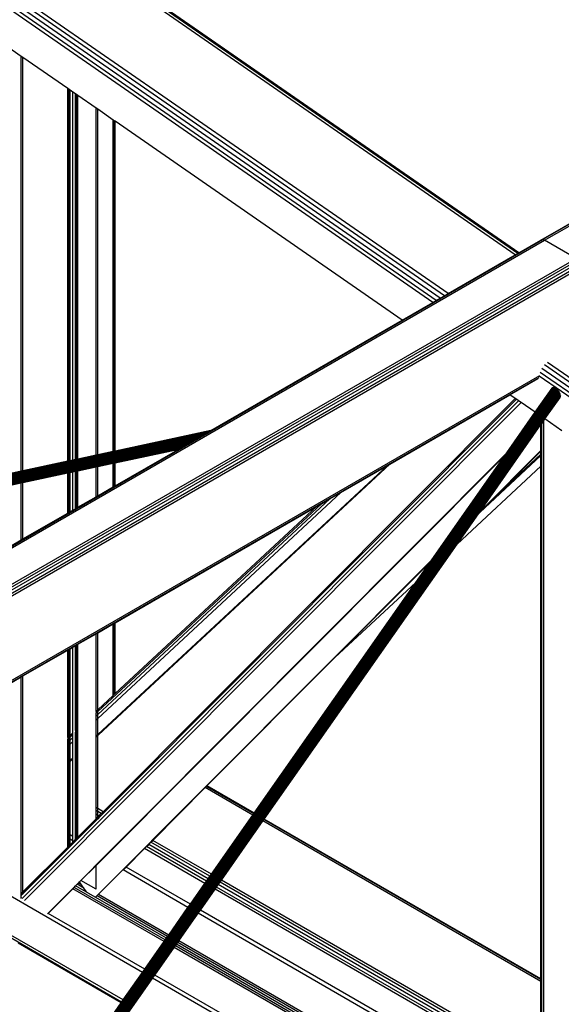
# Model space of a CAD drawing. Header units: millimetres. Extents: x 10 to 1250, y -62 to 528.
# Tile 727 of 909: x 620.786 to 621.339, y 520.034 to 521.041. Entities that reach past the tile are written whole.
import ezdxf

# ---------------------------------------------------------------- set-up
doc = ezdxf.new("R2010")
doc.units = ezdxf.units.MM
doc.header["$LTSCALE"] = 0.05

msp = doc.modelspace()

# ---------------------------------------------------------------- linework, layer by layer
at = {"color": 8}
for p, q in [((621.3202, 520.8158), (624.0731, 522.4052)), ((621.3222, 520.8151), (624.0731, 522.4033)), ((621.2947, 520.8017), (620.2921, 521.4963)), ((621.2922, 520.8002), (620.289, 521.4952)), ((621.2156, 520.756), (620.2146, 521.4495)), ((621.2198, 520.7585), (620.2172, 521.4531)), ((621.2235, 520.7606), (620.2203, 521.4556)), ((621.208, 520.7516), (620.2121, 521.4416)), ((621.2114, 520.7536), (620.2128, 521.4455)), ((621.2957, 520.8023), (620.8833, 521.088)), ((620.7875, 521.0031), (620.7689, 521.016)), ((620.7875, 520.5792), (620.7875, 521.0031)), ((620.7892, 521.0019), (620.7875, 521.0031)), ((620.7892, 520.5795), (620.7892, 521.0019)), ((620.8351, 520.9702), (620.7892, 521.0019)), ((620.8351, 520.5893), (620.8351, 520.9702)), ((620.8365, 520.9692), (620.8351, 520.9702)), ((620.8365, 520.5896), (620.8365, 520.9692)), ((620.8374, 520.9685), (620.8365, 520.9692)), ((620.8374, 520.5898), (620.8374, 520.9685)), ((620.8401, 520.9666), (620.8374, 520.9685)), ((620.8401, 520.5904), (620.8401, 520.9666)), ((620.8429, 520.9647), (620.8401, 520.9666)), ((620.8429, 520.591), (620.8429, 520.9647)), ((620.8438, 520.9641), (620.8429, 520.9647)), ((620.8438, 520.5912), (620.8438, 520.9641)), ((620.8452, 520.9631), (620.8438, 520.9641)), ((620.8452, 520.5915), (620.8452, 520.9631)), ((620.8639, 520.9502), (620.8452, 520.9631)), ((620.8639, 520.5955), (620.8639, 520.9502)), ((620.8656, 520.949), (620.8639, 520.9502)), ((620.8656, 520.5959), (620.8656, 520.949)), ((620.8814, 520.938), (620.8656, 520.949)), ((620.8814, 520.5993), (620.8814, 520.938)), ((620.8828, 520.9371), (620.8814, 520.938)), ((620.8828, 520.5996), (620.8828, 520.9371)), ((620.8833, 520.9367), (620.8828, 520.9371)), ((620.8833, 520.5997), (620.8833, 520.9367)), ((621.1766, 520.7335), (620.8833, 520.9367)), ((621.3185, 520.8154), (621.4872, 520.9128)), ((618.5603, 519.2224), (621.3202, 520.8158)), ((618.5623, 519.2217), (621.3222, 520.8151)), ((621.2957, 520.8023), (621.3185, 520.8154)), ((621.3202, 520.8158), (621.3185, 520.8154)), ((621.3222, 520.8151), (621.3202, 520.8158)), ((621.3543, 520.7965), (621.3222, 520.8151)), ((621.2922, 520.8002), (621.2947, 520.8017)), ((621.2947, 520.8017), (621.2957, 520.8023)), ((618.5944, 519.2031), (621.3543, 520.7965)), ((618.5964, 519.2016), (621.3562, 520.7949)), ((618.5981, 519.1993), (621.3579, 520.7927)), ((621.2235, 520.7606), (621.2922, 520.8002)), ((618.5992, 519.1967), (621.359, 520.7901)), ((618.5996, 519.1942), (621.3594, 520.7876)), ((621.1766, 520.7335), (621.208, 520.7516)), ((621.208, 520.7516), (621.2114, 520.7536)), ((621.2114, 520.7536), (621.2156, 520.756)), ((621.2156, 520.756), (621.2198, 520.7585)), ((621.2198, 520.7585), (621.2235, 520.7606)), ((620.9811, 520.6206), (621.1766, 520.7335)), ((622.321, 519.9902), (621.3194, 520.6841)), ((622.3252, 519.9926), (621.322, 520.6877)), ((622.3289, 519.9947), (621.3251, 520.6902)), ((618.6441, 519.1339), (621.3172, 520.6771)), ((618.6456, 519.1329), (621.3166, 520.675)), ((621.2868, 520.6572), (621.3155, 520.6737)), ((622.3134, 519.9858), (621.3168, 520.6762)), ((622.3168, 519.9878), (621.3176, 520.6801)), ((620.5288, 519.5214), (621.3303, 520.6644)), ((620.5291, 519.5215), (621.3307, 520.6646)), ((620.5294, 519.5215), (621.3311, 520.6648)), ((620.5299, 519.5216), (621.3316, 520.6649)), ((620.5304, 519.5216), (621.3321, 520.6649)), ((620.5309, 519.5215), (621.3326, 520.6648)), ((620.5315, 519.5213), (621.3331, 520.6646)), ((620.532, 519.5211), (621.3337, 520.6644)), ((620.5326, 519.5207), (621.3343, 520.664)), ((620.5338, 519.5212), (621.3349, 520.6636)), ((620.5352, 519.5219), (621.3354, 520.6631)), ((620.5366, 519.5226), (621.3359, 520.6626)), ((620.5379, 519.5231), (621.3364, 520.662)), ((620.5391, 519.5236), (621.3369, 520.6614)), ((621.3126, 520.6393), (621.33, 520.664)), ((620.5402, 519.5238), (621.3373, 520.6607)), ((620.5412, 519.5241), (621.3377, 520.66)), ((620.5421, 519.5242), (621.338, 520.6593)), ((620.543, 519.5244), (621.3382, 520.6586)), ((620.5438, 519.5246), (621.3384, 520.6579)), ((620.5444, 519.5247), (621.3385, 520.6572)), ((620.545, 519.5249), (621.3386, 520.6566)), ((620.5454, 519.525), (621.3385, 520.656)), ((620.5458, 519.525), (621.3384, 520.6555)), ((620.7882, 520.1424), (621.2954, 520.6512)), ((620.8758, 520.2359), (621.2921, 520.6535)), ((620.8759, 520.2359), (621.2922, 520.6535)), ((620.877, 520.2352), (621.2933, 520.6527)), ((621.1641, 520.5863), (621.2868, 520.6572)), ((621.2921, 520.6535), (621.2868, 520.6572)), ((621.2922, 520.6535), (621.2921, 520.6535)), ((621.2933, 520.6527), (621.2922, 520.6535)), ((621.2954, 520.6512), (621.2933, 520.6527)), ((621.2983, 520.6492), (621.2954, 520.6512)), ((621.3225, 520.6325), (621.338, 520.6546)), ((621.338, 520.6546), (621.3382, 520.655)), ((620.7909, 520.1403), (621.2983, 520.6492)), ((621.3126, 520.6393), (621.2983, 520.6492)), ((621.2837, 520.598), (621.3126, 520.6393)), ((621.3192, 520.6277), (621.3213, 520.6307)), ((621.3213, 520.6307), (621.3225, 520.6325)), ((621.3213, 519.8341), (621.3213, 520.6307)), ((621.3399, 520.6204), (621.3225, 520.6325)), ((620.9811, 520.6206), (620.8833, 520.5997)), ((620.9808, 520.6204), (620.9811, 520.6206)), ((621.2562, 520.538), (621.3184, 520.6267)), ((621.3184, 520.6267), (621.3192, 520.6277)), ((621.3184, 520.6004), (621.3184, 520.6267)), ((621.3192, 520.6011), (621.3192, 520.6277)), ((620.977, 520.6183), (619.4274, 520.2862)), ((620.9756, 520.6174), (619.428, 520.2858)), ((620.9739, 520.6165), (619.4285, 520.2853)), ((620.9721, 520.6154), (619.4291, 520.2848)), ((620.9783, 520.619), (619.4292, 520.2871)), ((620.9702, 520.6143), (619.4296, 520.2842)), ((620.9681, 520.6131), (619.43, 520.2835)), ((620.966, 520.6119), (619.4304, 520.2829)), ((620.9794, 520.6196), (619.4306, 520.2877)), ((620.9639, 520.6107), (619.4308, 520.2822)), ((620.9808, 520.6204), (620.8833, 520.5996)), ((620.9804, 520.6202), (620.8833, 520.5994)), ((620.9802, 520.6201), (620.8833, 520.5993)), ((620.9618, 520.6095), (620.9639, 520.6107)), ((620.9639, 520.6107), (620.966, 520.6119)), ((620.966, 520.6119), (620.9681, 520.6131)), ((620.9681, 520.6131), (620.9702, 520.6143)), ((620.9702, 520.6143), (620.9721, 520.6154)), ((620.9721, 520.6154), (620.9739, 520.6165)), ((620.9739, 520.6165), (620.9756, 520.6174)), ((620.9756, 520.6174), (620.977, 520.6183)), ((620.977, 520.6183), (620.9783, 520.619)), ((620.9783, 520.619), (620.9794, 520.6196)), ((620.9794, 520.6196), (620.9802, 520.6201)), ((620.9802, 520.6201), (620.9804, 520.6202)), ((620.9804, 520.6202), (620.9808, 520.6204)), ((620.9618, 520.6095), (619.4311, 520.2815)), ((620.9597, 520.6083), (619.4314, 520.2808)), ((620.9498, 520.6026), (619.4314, 520.2772)), ((620.9577, 520.6071), (619.4315, 520.2801)), ((620.951, 520.6033), (619.4315, 520.2776)), ((620.9558, 520.606), (619.4317, 520.2794)), ((619.4317, 520.2788), (620.954, 520.605)), ((620.9524, 520.6041), (619.4317, 520.2782)), ((620.9488, 520.602), (620.8833, 520.5879)), ((620.9482, 520.6017), (620.8833, 520.5877)), ((620.948, 520.6016), (620.8833, 520.5877)), ((620.9476, 520.6013), (620.8833, 520.5875)), ((620.9473, 520.6011), (620.8833, 520.5874)), ((620.8833, 520.5642), (620.9473, 520.6011)), ((620.9473, 520.6011), (620.9476, 520.6013)), ((620.9476, 520.6013), (620.948, 520.6016)), ((620.948, 520.6016), (620.9482, 520.6017)), ((620.9482, 520.6017), (620.9488, 520.602)), ((620.9488, 520.602), (620.9498, 520.6026)), ((620.9498, 520.6026), (620.951, 520.6033)), ((620.951, 520.6033), (620.9524, 520.6041)), ((620.9524, 520.6041), (620.954, 520.605)), ((620.954, 520.605), (620.9558, 520.606)), ((620.9558, 520.606), (620.9577, 520.6071)), ((620.9577, 520.6071), (620.9597, 520.6083)), ((620.9597, 520.6083), (620.9618, 520.6095)), ((621.2562, 520.538), (621.3184, 520.6004)), ((621.3184, 520.6004), (621.3192, 520.6011)), ((621.3184, 520.5996), (621.3192, 520.6004)), ((621.3184, 520.5996), (621.3184, 520.6004)), ((621.3192, 520.6004), (621.3192, 520.6011)), ((621.3192, 520.6003), (621.3192, 520.6004)), ((620.8141, 520.1269), (621.2837, 520.598)), ((620.8401, 520.5904), (620.8374, 520.5898)), ((620.8401, 520.5903), (620.8374, 520.5898)), ((620.8429, 520.591), (620.8401, 520.5904)), ((620.8429, 520.5909), (620.8401, 520.5903)), ((620.8429, 520.5908), (620.8401, 520.5902)), ((620.8429, 520.5907), (620.8401, 520.5901)), ((620.8401, 520.5903), (620.8401, 520.5904)), ((620.8401, 520.5903), (620.8401, 520.5902)), ((620.8438, 520.5912), (620.8429, 520.591)), ((620.8438, 520.5911), (620.8429, 520.5909)), ((620.8429, 520.5909), (620.8429, 520.591)), ((620.8438, 520.5909), (620.8429, 520.5907)), ((620.8438, 520.5909), (620.8429, 520.5908)), ((620.8429, 520.5908), (620.8429, 520.5909)), ((620.8429, 520.5907), (620.8429, 520.5908)), ((620.8452, 520.5915), (620.8438, 520.5912)), ((620.8452, 520.5914), (620.8438, 520.5911)), ((620.8452, 520.5913), (620.8438, 520.5909)), ((620.8438, 520.5911), (620.8438, 520.5912)), ((620.8452, 520.5912), (620.8438, 520.5909)), ((620.8438, 520.5911), (620.8438, 520.5909)), ((620.8438, 520.5909), (620.8438, 520.5909)), ((620.8639, 520.5955), (620.8452, 520.5915)), ((620.8639, 520.5954), (620.8452, 520.5914)), ((620.8639, 520.5953), (620.8452, 520.5913)), ((620.8639, 520.5952), (620.8452, 520.5912)), ((620.8452, 520.5914), (620.8452, 520.5915)), ((620.8452, 520.5914), (620.8452, 520.5913)), ((620.8452, 520.5912), (620.8452, 520.5913)), ((620.8656, 520.5959), (620.8639, 520.5955)), ((620.8656, 520.5958), (620.8639, 520.5954)), ((620.8639, 520.1762), (621.282, 520.5956)), ((620.8656, 520.5956), (620.8639, 520.5952)), ((620.8656, 520.5956), (620.8639, 520.5953)), ((620.8639, 520.5954), (620.8639, 520.5955)), ((620.8639, 520.5954), (620.8639, 520.5953)), ((620.8639, 520.5952), (620.8639, 520.5953)), ((620.8814, 520.5993), (620.8656, 520.5959)), ((620.8814, 520.5992), (620.8656, 520.5958)), ((620.8814, 520.599), (620.8656, 520.5956)), ((620.8814, 520.5989), (620.8656, 520.5956)), ((620.8656, 520.5958), (620.8656, 520.5959)), ((620.8656, 520.5958), (620.8656, 520.5956)), ((620.8656, 520.5956), (620.8656, 520.5956)), ((620.8828, 520.5996), (620.8814, 520.5993)), ((620.8828, 520.5995), (620.8814, 520.5992)), ((620.8814, 520.5992), (620.8814, 520.5993)), ((620.8828, 520.5993), (620.8814, 520.599)), ((620.8828, 520.5992), (620.8814, 520.5989)), ((620.8814, 520.5992), (620.8814, 520.599)), ((620.8814, 520.5989), (620.8814, 520.599)), ((620.8833, 520.5997), (620.8828, 520.5996)), ((620.8828, 520.5995), (620.8828, 520.5996)), ((620.8833, 520.5996), (620.8828, 520.5995)), ((620.8828, 520.5993), (620.8828, 520.5995)), ((620.8833, 520.5994), (620.8828, 520.5993)), ((620.8828, 520.5992), (620.8828, 520.5993)), ((620.8833, 520.5993), (620.8828, 520.5992)), ((620.8833, 520.5996), (620.8833, 520.5997)), ((620.8833, 520.5996), (620.8833, 520.5994)), ((620.8833, 520.5993), (620.8833, 520.5994)), ((621.2068, 520.4884), (621.282, 520.5956)), ((621.2559, 520.5369), (621.3184, 520.595)), ((621.2773, 520.5584), (621.3178, 520.599)), ((621.2773, 520.5584), (621.3184, 520.5966)), ((621.282, 520.5956), (621.2837, 520.598)), ((621.3178, 520.599), (621.3184, 520.5996)), ((621.3184, 520.5996), (621.3192, 520.6003)), ((621.3184, 520.5996), (621.3184, 520.5996)), ((621.3184, 520.5966), (621.3184, 520.5996)), ((621.3184, 520.5966), (621.3192, 520.5973)), ((621.3184, 520.595), (621.3184, 520.5966)), ((621.3184, 520.595), (621.3192, 520.5957)), ((621.3184, 520.5841), (621.3184, 520.595)), ((621.3192, 520.5973), (621.3192, 520.6003)), ((621.3192, 520.5957), (621.3192, 520.5973)), ((621.3192, 520.5848), (621.3192, 520.5957)), ((620.8351, 520.5893), (620.7892, 520.5795)), ((620.8351, 520.5893), (620.7892, 520.5794)), ((620.8351, 520.5891), (620.7892, 520.5793)), ((620.8351, 520.589), (620.7892, 520.5792)), ((620.8365, 520.5896), (620.8351, 520.5893)), ((620.8365, 520.5896), (620.8351, 520.5893)), ((620.8365, 520.5894), (620.8351, 520.5891)), ((620.8351, 520.5893), (620.8351, 520.5893)), ((620.8365, 520.5893), (620.8351, 520.589)), ((620.8351, 520.5893), (620.8351, 520.5891)), ((620.8351, 520.589), (620.8351, 520.5891)), ((620.8374, 520.5898), (620.8365, 520.5896)), ((620.8374, 520.5898), (620.8365, 520.5896)), ((620.8365, 520.5896), (620.8365, 520.5896)), ((620.8374, 520.5896), (620.8365, 520.5894)), ((620.8365, 520.5894), (620.8365, 520.5896)), ((620.8374, 520.5895), (620.8365, 520.5893)), ((620.8365, 520.5893), (620.8365, 520.5894)), ((620.8401, 520.5902), (620.8374, 520.5896)), ((620.8401, 520.5901), (620.8374, 520.5895)), ((620.8374, 520.5898), (620.8374, 520.5898)), ((620.8374, 520.5898), (620.8374, 520.5896)), ((620.8374, 520.5895), (620.8374, 520.5896)), ((620.8401, 520.5901), (620.8401, 520.5902)), ((620.8639, 520.5838), (620.8452, 520.5798)), ((620.8639, 520.5836), (620.8452, 520.5796)), ((620.8639, 520.5835), (620.8452, 520.5795)), ((620.8639, 520.5833), (620.8452, 520.5793)), ((620.8639, 520.5833), (620.8452, 520.5793)), ((620.8656, 520.5842), (620.8639, 520.5838)), ((620.8656, 520.5839), (620.8639, 520.5836)), ((620.8656, 520.5839), (620.8639, 520.5835)), ((620.8639, 520.5836), (620.8639, 520.5838)), ((620.8656, 520.5837), (620.8639, 520.5833)), ((620.8639, 520.5835), (620.8639, 520.5836)), ((620.8656, 520.5836), (620.8639, 520.5833)), ((620.8639, 520.553), (620.8639, 520.5833)), ((620.8639, 520.5833), (620.8639, 520.5833)), ((620.8814, 520.5875), (620.8656, 520.5842)), ((620.8814, 520.5873), (620.8656, 520.5839)), ((620.8814, 520.5873), (620.8656, 520.5839)), ((620.8814, 520.5871), (620.8656, 520.5837)), ((620.8814, 520.587), (620.8656, 520.5836)), ((620.8656, 520.3099), (621.1613, 520.5847)), ((620.8656, 520.5839), (620.8656, 520.5842)), ((620.8656, 520.5839), (620.8656, 520.5839)), ((620.8656, 520.5836), (620.8656, 520.5837)), ((620.8656, 520.554), (620.8656, 520.5836)), ((620.8663, 520.3096), (621.1641, 520.5863)), ((620.8828, 520.5878), (620.8814, 520.5875)), ((620.8828, 520.5876), (620.8814, 520.5873)), ((620.8828, 520.5876), (620.8814, 520.5873)), ((620.8814, 520.5873), (620.8814, 520.5875)), ((620.8828, 520.5874), (620.8814, 520.5871)), ((620.8814, 520.5873), (620.8814, 520.5873)), ((620.8828, 520.5873), (620.8814, 520.587)), ((620.8814, 520.587), (620.8814, 520.5871)), ((620.8814, 520.5631), (620.8814, 520.587)), ((620.8833, 520.5879), (620.8828, 520.5878)), ((620.8828, 520.5876), (620.8828, 520.5878)), ((620.8833, 520.5877), (620.8828, 520.5876)), ((620.8833, 520.5877), (620.8828, 520.5876)), ((620.8828, 520.5876), (620.8828, 520.5876)), ((620.8833, 520.5875), (620.8828, 520.5874)), ((620.8828, 520.5873), (620.8828, 520.5874)), ((620.8833, 520.5874), (620.8828, 520.5873)), ((620.8828, 520.5639), (620.8828, 520.5873)), ((620.8833, 520.5877), (620.8833, 520.5879)), ((620.8833, 520.5877), (620.8833, 520.5877)), ((620.8833, 520.5874), (620.8833, 520.5875)), ((620.8833, 520.5642), (620.8833, 520.5874)), ((621.1141, 520.5574), (621.1613, 520.5847)), ((621.1613, 520.5847), (621.1641, 520.5863)), ((621.2327, 520.5045), (621.3184, 520.5841)), ((621.3184, 520.5841), (621.3192, 520.5848)), ((621.3184, 520.0604), (621.3184, 520.5841)), ((621.3192, 520.06), (621.3192, 520.5848)), ((620.7875, 520.5792), (620.7689, 520.5752)), ((620.7875, 520.579), (620.7689, 520.5751)), ((620.7875, 520.5789), (620.7689, 520.5749)), ((620.7875, 520.5788), (620.7689, 520.5748)), ((620.7892, 520.5795), (620.7875, 520.5792)), ((620.7892, 520.5794), (620.7875, 520.579)), ((620.7892, 520.5793), (620.7875, 520.5789)), ((620.7892, 520.5792), (620.7875, 520.5788)), ((620.7875, 520.579), (620.7875, 520.5792)), ((620.7875, 520.5789), (620.7875, 520.579)), ((620.7875, 520.5788), (620.7875, 520.5789)), ((620.7892, 520.5794), (620.7892, 520.5795)), ((620.7892, 520.5793), (620.7892, 520.5794)), ((620.7892, 520.5792), (620.7892, 520.5793)), ((620.8351, 520.5776), (620.7892, 520.5678)), ((620.8351, 520.5774), (620.7892, 520.5676)), ((620.8351, 520.5773), (620.7892, 520.5675)), ((620.8351, 520.5772), (620.7892, 520.5673)), ((620.8351, 520.5771), (620.7892, 520.5673)), ((620.8365, 520.5779), (620.8351, 520.5776)), ((620.8365, 520.5777), (620.8351, 520.5774)), ((620.8351, 520.5774), (620.8351, 520.5776)), ((620.8365, 520.5776), (620.8351, 520.5773)), ((620.8365, 520.5775), (620.8351, 520.5772)), ((620.8351, 520.5773), (620.8351, 520.5774)), ((620.8365, 520.5774), (620.8351, 520.5771)), ((620.8351, 520.5771), (620.8351, 520.5772)), ((620.8351, 520.5363), (620.8351, 520.5771)), ((620.8374, 520.5781), (620.8365, 520.5779)), ((620.8365, 520.5777), (620.8365, 520.5779)), ((620.8374, 520.5779), (620.8365, 520.5777)), ((620.8374, 520.5778), (620.8365, 520.5776)), ((620.8365, 520.5776), (620.8365, 520.5777)), ((620.8374, 520.5777), (620.8365, 520.5775)), ((620.8374, 520.5776), (620.8365, 520.5774)), ((620.8365, 520.5774), (620.8365, 520.5775)), ((620.8365, 520.5371), (620.8365, 520.5774)), ((620.8401, 520.5787), (620.8374, 520.5781)), ((620.8401, 520.5785), (620.8374, 520.5779)), ((620.8401, 520.5784), (620.8374, 520.5778)), ((620.8401, 520.5782), (620.8374, 520.5777)), ((620.8401, 520.5782), (620.8374, 520.5776)), ((620.8374, 520.5779), (620.8374, 520.5781)), ((620.8374, 520.5778), (620.8374, 520.5779)), ((620.8374, 520.5776), (620.8374, 520.5777)), ((620.8374, 520.5377), (620.8374, 520.5776)), ((620.8429, 520.5793), (620.8401, 520.5787)), ((620.8429, 520.5791), (620.8401, 520.5785)), ((620.8429, 520.579), (620.8401, 520.5784)), ((620.8429, 520.5788), (620.8401, 520.5782)), ((620.8429, 520.5788), (620.8401, 520.5782)), ((620.8401, 520.5785), (620.8401, 520.5787)), ((620.8401, 520.5784), (620.8401, 520.5785)), ((620.8401, 520.5392), (620.8401, 520.5782)), ((620.8401, 520.5782), (620.8401, 520.5782)), ((620.8438, 520.5795), (620.8429, 520.5793)), ((620.8429, 520.5791), (620.8429, 520.5793)), ((620.8438, 520.5793), (620.8429, 520.5791)), ((620.8438, 520.5792), (620.8429, 520.579)), ((620.8429, 520.579), (620.8429, 520.5791)), ((620.8438, 520.579), (620.8429, 520.5788)), ((620.8438, 520.579), (620.8429, 520.5788)), ((620.8429, 520.5408), (620.8429, 520.5788)), ((620.8429, 520.5788), (620.8429, 520.5788)), ((620.8452, 520.5798), (620.8438, 520.5795)), ((620.8452, 520.5796), (620.8438, 520.5793)), ((620.8438, 520.5793), (620.8438, 520.5795)), ((620.8452, 520.5795), (620.8438, 520.5792)), ((620.8438, 520.5792), (620.8438, 520.5793)), ((620.8452, 520.5793), (620.8438, 520.579)), ((620.8452, 520.5793), (620.8438, 520.579)), ((620.8438, 520.5414), (620.8438, 520.579)), ((620.8438, 520.579), (620.8438, 520.579)), ((620.8452, 520.5796), (620.8452, 520.5798)), ((620.8452, 520.5795), (620.8452, 520.5796)), ((620.8452, 520.5422), (620.8452, 520.5793)), ((620.8452, 520.5793), (620.8452, 520.5793)), ((620.7875, 520.5674), (620.7689, 520.5634)), ((620.7875, 520.5672), (620.7689, 520.5632)), ((620.7875, 520.5672), (620.7689, 520.5632)), ((620.7875, 520.567), (620.7689, 520.563)), ((620.7875, 520.5669), (620.7689, 520.5629)), ((620.7892, 520.5678), (620.7875, 520.5674)), ((620.7892, 520.5676), (620.7875, 520.5672)), ((620.7892, 520.5675), (620.7875, 520.5672)), ((620.7875, 520.5672), (620.7875, 520.5674)), ((620.7892, 520.5673), (620.7875, 520.567)), ((620.7892, 520.5673), (620.7875, 520.5669)), ((620.7875, 520.5672), (620.7875, 520.5672)), ((620.7875, 520.5669), (620.7875, 520.567)), ((620.7875, 520.5089), (620.7875, 520.5669)), ((620.7892, 520.5676), (620.7892, 520.5678)), ((620.7892, 520.5675), (620.7892, 520.5676)), ((620.7892, 520.5099), (620.7892, 520.5673)), ((620.7892, 520.5673), (620.7892, 520.5673)), ((620.8656, 520.554), (620.8814, 520.5631)), ((620.8814, 520.5631), (620.8828, 520.5639)), ((620.8828, 520.5639), (620.8833, 520.5642)), ((620.8452, 520.5422), (620.8639, 520.553)), ((620.8639, 520.553), (620.8656, 520.554)), ((620.8656, 520.3265), (621.1141, 520.5574)), ((620.8656, 520.3305), (621.1028, 520.5509)), ((621.0941, 520.5459), (621.1028, 520.5509)), ((621.1028, 520.5509), (621.1141, 520.5574)), ((621.2559, 520.5369), (621.2773, 520.5584)), ((620.8401, 520.5392), (620.8429, 520.5408)), ((620.8429, 520.5408), (620.8438, 520.5414)), ((620.8438, 520.5414), (620.8452, 520.5422)), ((620.8656, 520.3336), (621.0941, 520.5459)), ((620.8833, 520.3518), (621.0892, 520.543)), ((620.8833, 520.4242), (621.0892, 520.543)), ((621.0892, 520.543), (621.0941, 520.5459)), ((620.7892, 520.5099), (620.8351, 520.5363)), ((620.8351, 520.5363), (620.8365, 520.5371)), ((620.8365, 520.5371), (620.8374, 520.5377)), ((620.8374, 520.5377), (620.8401, 520.5392)), ((621.2327, 520.5045), (621.2545, 520.5355)), ((621.2545, 520.5355), (621.2562, 520.538)), ((621.2545, 520.5355), (621.2559, 520.5369)), ((620.7875, 520.5089), (620.7892, 520.5099)), ((620.7689, 520.4981), (620.7875, 520.5089)), ((621.0358, 520.2236), (621.2327, 520.5045)), ((620.8634, 520.1439), (621.2068, 520.4884)), ((621.108, 520.3886), (621.2051, 520.486)), ((621.1907, 520.4654), (621.2051, 520.486)), ((621.2051, 520.486), (621.2068, 520.4884)), ((621.0254, 520.2296), (621.1907, 520.4654)), ((621.108, 520.3886), (621.1907, 520.4654)), ((620.8656, 520.414), (620.8814, 520.4231)), ((620.8814, 520.4231), (620.8828, 520.4239)), ((620.8814, 520.35), (620.8814, 520.4231)), ((620.8828, 520.4239), (620.8833, 520.4242)), ((620.8828, 520.3513), (620.8828, 520.4239)), ((620.8833, 520.3518), (620.8833, 520.4242)), ((620.8452, 520.4022), (620.8639, 520.413)), ((620.8639, 520.413), (620.8656, 520.414)), ((620.8639, 520.3337), (620.8639, 520.413)), ((620.8656, 520.3353), (620.8656, 520.414)), ((620.8374, 520.3977), (620.8401, 520.3993)), ((620.8401, 520.3993), (620.8429, 520.4008)), ((620.8401, 520.3116), (620.8401, 520.3993)), ((620.8429, 520.4008), (620.8438, 520.4014)), ((620.8429, 520.3142), (620.8429, 520.4008)), ((620.8438, 520.4014), (620.8452, 520.4022)), ((620.8438, 520.3151), (620.8438, 520.4014)), ((620.8452, 520.3164), (620.8452, 520.4022)), ((620.7892, 520.3699), (620.8351, 520.3963)), ((620.8351, 520.3963), (620.8365, 520.3971)), ((620.8351, 520.3069), (620.8351, 520.3963)), ((620.8365, 520.3971), (620.8374, 520.3977)), ((620.8365, 520.3082), (620.8365, 520.3971)), ((620.8374, 520.3091), (620.8374, 520.3977)), ((620.9772, 520.2574), (621.108, 520.3886)), ((620.7689, 520.3581), (620.7875, 520.3689)), ((620.7875, 520.3689), (620.7892, 520.3699)), ((620.7875, 520.1474), (620.7875, 520.3689)), ((620.7892, 520.1491), (620.7892, 520.3699)), ((620.8656, 520.3353), (620.8814, 520.35)), ((620.8814, 520.35), (620.8828, 520.3513)), ((620.8828, 520.3513), (620.8833, 520.3518)), ((620.8639, 520.3337), (620.8656, 520.3353)), ((620.8639, 520.3337), (620.8639, 520.332)), ((620.8639, 520.332), (620.8656, 520.3336)), ((620.8639, 520.3289), (620.8639, 520.332)), ((620.8639, 520.3289), (620.8656, 520.3305)), ((620.8639, 520.3249), (620.8639, 520.3289)), ((620.8656, 520.3353), (620.8656, 520.3353)), ((620.8656, 520.3336), (620.8656, 520.3353)), ((620.8656, 520.3305), (620.8656, 520.3336)), ((620.8656, 520.3265), (620.8656, 520.3305)), ((620.8639, 520.3249), (620.8656, 520.3265)), ((620.8639, 520.3084), (620.8639, 520.3249)), ((620.8656, 520.3099), (620.8656, 520.3265)), ((620.8365, 520.3082), (620.8374, 520.309)), ((620.8374, 520.3091), (620.8401, 520.3116)), ((620.8374, 520.3074), (620.8401, 520.3099)), ((620.8374, 520.309), (620.8374, 520.3091)), ((620.8374, 520.3074), (620.8374, 520.309)), ((620.8401, 520.3116), (620.8401, 520.3116)), ((620.8401, 520.3099), (620.8401, 520.3116)), ((620.8401, 520.3068), (620.8401, 520.3099)), ((620.8429, 520.3142), (620.8438, 520.315)), ((620.8429, 520.3142), (620.8429, 520.3125)), ((620.8429, 520.3125), (620.8438, 520.3133)), ((620.8429, 520.3094), (620.8429, 520.3125)), ((620.8429, 520.3094), (620.8438, 520.3102)), ((620.8429, 520.3054), (620.8429, 520.3094)), ((620.8438, 520.3151), (620.8452, 520.3163)), ((620.8438, 520.315), (620.8438, 520.3151)), ((620.8438, 520.3133), (620.8438, 520.315)), ((620.8438, 520.3133), (620.8452, 520.3146)), ((620.8438, 520.3102), (620.8438, 520.3133)), ((620.8438, 520.3102), (620.8452, 520.3116)), ((620.8438, 520.3063), (620.8438, 520.3102)), ((620.8452, 520.3163), (620.8452, 520.3164)), ((620.8452, 520.3146), (620.8452, 520.3163)), ((620.8452, 520.3116), (620.8452, 520.3146)), ((620.8452, 520.3076), (620.8452, 520.3116)), ((620.8639, 520.3084), (620.8656, 520.3099)), ((620.8639, 520.3074), (620.8656, 520.3089)), ((620.8656, 520.3089), (620.8656, 520.3099)), ((620.8656, 520.3089), (620.8663, 520.3096)), ((620.8656, 520.241), (620.8656, 520.3089)), ((620.8351, 520.3069), (620.8365, 520.3082)), ((620.8351, 520.3069), (620.8351, 520.3052)), ((620.8351, 520.3052), (620.8365, 520.3065)), ((620.8351, 520.3021), (620.8351, 520.3052)), ((620.8351, 520.3021), (620.8365, 520.3034)), ((620.8351, 520.2981), (620.8351, 520.3021)), ((620.8351, 520.2981), (620.8365, 520.2994)), ((620.8365, 520.3082), (620.8365, 520.3082)), ((620.8365, 520.3065), (620.8365, 520.3082)), ((620.8365, 520.3065), (620.8374, 520.3074)), ((620.8365, 520.3034), (620.8365, 520.3065)), ((620.8365, 520.3034), (620.8374, 520.3043)), ((620.8365, 520.2994), (620.8365, 520.3034)), ((620.8365, 520.2994), (620.8374, 520.3003)), ((620.8365, 520.2829), (620.8365, 520.2994)), ((620.8374, 520.3043), (620.8374, 520.3074)), ((620.8374, 520.3043), (620.8401, 520.3068)), ((620.8374, 520.3003), (620.8374, 520.3043)), ((620.8374, 520.3003), (620.8401, 520.3029)), ((620.8374, 520.2837), (620.8374, 520.3003)), ((620.8401, 520.3029), (620.8401, 520.3068)), ((620.8401, 520.2863), (620.8401, 520.3029)), ((620.8429, 520.3054), (620.8438, 520.3063)), ((620.8429, 520.2888), (620.8429, 520.3054)), ((620.8438, 520.3063), (620.8452, 520.3076)), ((620.8438, 520.2897), (620.8438, 520.3063)), ((620.8452, 520.291), (620.8452, 520.3076)), ((620.8639, 520.3074), (620.8639, 520.3084)), ((620.8639, 520.24), (620.8639, 520.3074)), ((620.8351, 520.2815), (620.8351, 520.2981)), ((620.8429, 520.2888), (620.8438, 520.2897)), ((620.8429, 520.2878), (620.8429, 520.2888)), ((620.8429, 520.2878), (620.8438, 520.2887)), ((620.8438, 520.2897), (620.8452, 520.291)), ((620.8438, 520.2887), (620.8452, 520.29)), ((620.8438, 520.2887), (620.8438, 520.2897)), ((620.8438, 520.2038), (620.8438, 520.2887)), ((620.8452, 520.29), (620.8452, 520.291)), ((620.8452, 520.2052), (620.8452, 520.29)), ((620.8351, 520.2815), (620.8365, 520.2829)), ((620.8351, 520.2805), (620.8365, 520.2819)), ((620.8351, 520.2805), (620.8351, 520.2815)), ((620.8351, 520.2089), (620.8351, 520.2805)), ((620.8365, 520.2829), (620.8374, 520.2837)), ((620.8365, 520.2819), (620.8365, 520.2829)), ((620.8365, 520.2819), (620.8374, 520.2827)), ((620.8365, 520.2081), (620.8365, 520.2819)), ((620.8374, 520.2837), (620.8401, 520.2863)), ((620.8374, 520.2827), (620.8401, 520.2853)), ((620.8374, 520.2827), (620.8374, 520.2837)), ((620.8374, 520.2075), (620.8374, 520.2827)), ((620.8401, 520.2853), (620.8401, 520.2863)), ((620.8401, 520.2059), (620.8401, 520.2853)), ((620.8429, 520.2044), (620.8429, 520.2878)), ((620.9113, 520.0669), (620.5879, 520.2536)), ((620.9218, 520.2018), (620.9755, 520.2557)), ((620.9755, 520.2557), (620.9768, 520.2569)), ((621.024, 520.2277), (620.9755, 520.2557)), ((620.9768, 520.2569), (620.9772, 520.2574)), ((621.025, 520.2291), (620.9768, 520.2569)), ((621.0254, 520.2296), (620.9772, 520.2574)), ((620.8639, 520.2353), (620.8639, 520.24)), ((620.8656, 520.2343), (620.8656, 520.241)), ((620.89, 520.0366), (620.551, 520.2323)), ((620.8915, 520.0387), (620.5535, 520.2338)), ((620.8656, 520.2343), (620.8639, 520.2353)), ((620.8639, 520.2323), (620.8639, 520.2353)), ((620.8656, 520.2313), (620.8639, 520.2323)), ((620.8639, 520.2287), (620.8639, 520.2323)), ((620.8656, 520.2277), (620.8639, 520.2287)), ((620.8639, 520.2251), (620.8639, 520.2287)), ((620.8711, 520.2311), (620.8656, 520.2343)), ((620.8656, 520.2313), (620.8656, 520.2343)), ((620.8691, 520.2292), (620.8656, 520.2313)), ((620.8656, 520.2277), (620.8656, 520.2313)), ((620.8669, 520.227), (620.8691, 520.2292)), ((620.867, 520.2269), (620.8692, 520.2292)), ((620.8681, 520.2263), (620.8704, 520.2285)), ((620.8691, 520.2292), (620.8711, 520.2311)), ((620.8692, 520.2292), (620.8691, 520.2292)), ((620.8692, 520.2292), (620.8711, 520.2311)), ((620.8704, 520.2285), (620.8692, 520.2292)), ((620.8704, 520.2285), (620.8723, 520.2304)), ((620.8711, 520.2311), (620.8759, 520.2359)), ((620.8711, 520.2311), (620.8758, 520.2359)), ((620.8723, 520.2304), (620.8711, 520.2311)), ((620.8711, 520.2311), (620.8711, 520.2311)), ((620.8723, 520.2304), (620.877, 520.2352)), ((621.024, 520.2277), (621.025, 520.2291)), ((621.025, 520.2291), (621.0254, 520.2296)), ((620.8452, 520.2052), (620.8639, 520.224)), ((620.8452, 520.2052), (620.8639, 520.2239)), ((620.8452, 520.2033), (620.8639, 520.222)), ((620.8646, 520.2247), (620.8639, 520.2251)), ((620.8639, 520.224), (620.8639, 520.2251)), ((620.8639, 520.224), (620.8646, 520.2247)), ((620.8639, 520.2239), (620.8647, 520.2247)), ((620.8639, 520.2239), (620.8639, 520.224)), ((620.8639, 520.2221), (620.8639, 520.2239)), ((620.864, 520.2221), (620.8639, 520.2221)), ((620.8639, 520.222), (620.8639, 520.2221)), ((620.8639, 520.222), (620.864, 520.2221)), ((620.864, 520.2221), (620.8656, 520.2237)), ((620.8646, 520.2247), (620.8656, 520.2257)), ((620.8647, 520.2247), (620.8646, 520.2247)), ((620.8647, 520.2247), (620.8656, 520.2256)), ((620.8656, 520.2242), (620.8647, 520.2247)), ((620.8669, 520.227), (620.8656, 520.2277)), ((620.8656, 520.2257), (620.8656, 520.2277)), ((620.8656, 520.2257), (620.8669, 520.227)), ((620.8656, 520.2256), (620.867, 520.2269)), ((620.8656, 520.2256), (620.8656, 520.2257)), ((620.8656, 520.2242), (620.8656, 520.2256)), ((620.8659, 520.224), (620.8656, 520.2242)), ((620.8656, 520.2237), (620.8656, 520.2242)), ((620.8656, 520.2237), (620.8659, 520.224)), ((620.8659, 520.224), (620.8681, 520.2263)), ((620.867, 520.2269), (620.8669, 520.227)), ((620.8681, 520.2263), (620.867, 520.2269)), ((620.9817, 520.1673), (621.024, 520.2277)), ((620.9921, 520.1613), (621.0344, 520.2217)), ((621.0344, 520.2217), (621.0354, 520.2231)), ((621.3184, 520.0577), (621.0344, 520.2217)), ((621.0354, 520.2231), (621.0358, 520.2236)), ((621.3184, 520.0597), (621.0354, 520.2231)), ((621.3184, 520.0604), (621.0358, 520.2236)), ((620.8365, 520.2081), (620.8351, 520.2089)), ((620.8351, 520.2042), (620.8351, 520.2089)), ((620.8374, 520.2075), (620.8365, 520.2081)), ((620.8365, 520.2034), (620.8365, 520.2081)), ((620.8365, 520.2034), (620.8351, 520.2042)), ((620.8351, 520.195), (620.8351, 520.2042)), ((620.8374, 520.2029), (620.8365, 520.2034)), ((620.8365, 520.1964), (620.8365, 520.2034)), ((620.8401, 520.2059), (620.8374, 520.2075)), ((620.8374, 520.2029), (620.8374, 520.2075)), ((620.8401, 520.2013), (620.8374, 520.2029)), ((620.8374, 520.1974), (620.8374, 520.2029)), ((620.8374, 520.1974), (620.8401, 520.2001)), ((620.8374, 520.1973), (620.8401, 520.2)), ((620.8374, 520.1954), (620.8401, 520.1982)), ((620.8401, 520.2013), (620.8401, 520.2059)), ((620.8401, 520.2001), (620.8429, 520.2029)), ((620.8401, 520.2), (620.8429, 520.2028)), ((620.8401, 520.2001), (620.8401, 520.2013)), ((620.8401, 520.1982), (620.8429, 520.201)), ((620.8401, 520.2), (620.8401, 520.2001)), ((620.8401, 520.1982), (620.8401, 520.2)), ((620.8438, 520.2038), (620.8429, 520.2044)), ((620.8429, 520.2029), (620.8429, 520.2044)), ((620.8429, 520.2029), (620.8438, 520.2038)), ((620.8429, 520.2028), (620.8438, 520.2037)), ((620.8429, 520.2028), (620.8429, 520.2029)), ((620.8429, 520.201), (620.8429, 520.2028)), ((620.8429, 520.201), (620.8438, 520.2019)), ((620.8438, 520.2038), (620.8452, 520.2052)), ((620.8439, 520.2038), (620.8438, 520.2038)), ((620.8438, 520.2037), (620.8438, 520.2038)), ((620.8438, 520.2037), (620.8439, 520.2038)), ((620.8438, 520.2019), (620.8438, 520.2037)), ((620.8438, 520.2019), (620.845, 520.2031)), ((620.8439, 520.2038), (620.8452, 520.2052)), ((620.845, 520.2031), (620.8439, 520.2038)), ((620.845, 520.2031), (620.8452, 520.2033)), ((620.8452, 520.2033), (620.8452, 520.2052)), ((620.8452, 520.2052), (620.8452, 520.2052)), ((620.9177, 520.1977), (620.9199, 520.1999)), ((620.9199, 520.1999), (620.9218, 520.2018)), ((620.9802, 520.1651), (620.9199, 520.1999)), ((620.9817, 520.1673), (620.9218, 520.2018)), ((620.7892, 520.1491), (620.8351, 520.195)), ((620.7892, 520.149), (620.8351, 520.1949)), ((620.7892, 520.1471), (620.8351, 520.1931)), ((620.8351, 520.195), (620.8365, 520.1964)), ((620.8351, 520.1949), (620.8365, 520.1963)), ((620.8351, 520.1949), (620.8351, 520.195)), ((620.8351, 520.1931), (620.8351, 520.1949)), ((620.8351, 520.1931), (620.8365, 520.1945)), ((620.8365, 520.1964), (620.8374, 520.1974)), ((620.8365, 520.1963), (620.8374, 520.1973)), ((620.8365, 520.1963), (620.8365, 520.1964)), ((620.8365, 520.1945), (620.8365, 520.1963)), ((620.8365, 520.1945), (620.8374, 520.1954)), ((620.8374, 520.1973), (620.8374, 520.1974)), ((620.8374, 520.1954), (620.8374, 520.1973)), ((620.8946, 520.1745), (620.9135, 520.1935)), ((620.9135, 520.1935), (620.9154, 520.1954)), ((620.9751, 520.1579), (620.9135, 520.1935)), ((620.9154, 520.1954), (620.9177, 520.1977)), ((620.9766, 520.1601), (620.9154, 520.1954)), ((620.9784, 520.1626), (620.9177, 520.1977)), ((620.8484, 520.1607), (620.8639, 520.1762)), ((620.8639, 520.1518), (620.8639, 520.1762)), ((620.9578, 520.1333), (620.8915, 520.1716)), ((620.8921, 520.172), (620.8946, 520.1745)), ((620.9602, 520.1366), (620.8946, 520.1745)), ((620.8446, 520.1569), (620.846, 520.1582)), ((620.846, 520.1582), (620.847, 520.1593)), ((620.849, 520.1565), (620.846, 520.1582)), ((620.847, 520.1593), (620.8484, 520.1607)), ((620.849, 520.1565), (620.847, 520.1593)), ((620.8639, 520.1518), (620.8484, 520.1607)), ((620.9602, 520.1366), (620.9751, 520.1579)), ((620.9751, 520.1579), (620.9766, 520.1601)), ((620.9766, 520.1601), (620.9784, 520.1626)), ((620.9784, 520.1626), (620.9802, 520.1651)), ((620.9802, 520.1651), (620.9817, 520.1673)), ((620.9888, 520.1566), (620.9906, 520.1591)), ((620.9906, 520.1591), (620.9921, 520.1613)), ((621.3184, 519.9698), (620.9906, 520.1591)), ((621.3184, 519.9728), (620.9921, 520.1613)), ((620.7875, 520.1474), (620.7892, 520.1491)), ((620.7875, 520.1473), (620.7892, 520.149)), ((620.7892, 520.149), (620.7892, 520.1491)), ((620.7892, 520.1471), (620.7892, 520.149)), ((620.815, 520.1271), (620.8401, 520.1523)), ((620.8401, 520.1523), (620.8414, 520.1537)), ((620.9334, 520.0984), (620.8401, 520.1523)), ((620.8414, 520.1537), (620.843, 520.1553)), ((620.9345, 520.1), (620.8414, 520.1537)), ((620.843, 520.1553), (620.8446, 520.1569)), ((620.9357, 520.1018), (620.843, 520.1553)), ((620.8515, 520.1529), (620.8446, 520.1569)), ((620.8515, 520.1529), (620.849, 520.1565)), ((620.8541, 520.1493), (620.8515, 520.1529)), ((620.9706, 520.1306), (620.9855, 520.1519)), ((620.9855, 520.1519), (620.987, 520.1541)), ((621.3184, 519.9597), (620.9855, 520.1519)), ((620.987, 520.1541), (620.9888, 520.1566)), ((621.3184, 519.9627), (620.987, 520.1541)), ((621.3184, 519.9663), (620.9888, 520.1566)), ((620.7875, 520.1473), (620.7875, 520.1474)), ((620.7875, 520.1454), (620.7875, 520.1473)), ((620.7875, 520.1454), (620.7892, 520.1471)), ((620.7875, 520.143), (620.7875, 520.1454)), ((620.7881, 520.1427), (620.7875, 520.143)), ((620.7875, 520.1423), (620.7875, 520.143)), ((620.7892, 520.1464), (620.7892, 520.1471)), ((620.937, 520.1036), (620.8649, 520.1452)), ((620.9381, 520.1051), (620.8664, 520.1465)), ((620.9381, 520.1051), (620.9578, 520.1333)), ((620.9578, 520.1333), (620.9602, 520.1366)), ((620.9683, 520.1273), (620.9706, 520.1306)), ((621.3184, 519.9298), (620.9706, 520.1306)), ((620.815, 520.1271), (620.8147, 520.1273)), ((620.9136, 520.0702), (620.815, 520.1271)), ((620.9485, 520.0991), (620.9683, 520.1273)), ((621.3184, 519.9251), (620.9683, 520.1273)), ((620.9136, 520.0702), (620.9334, 520.0984)), ((620.9334, 520.0984), (620.9345, 520.1)), ((620.9345, 520.1), (620.9357, 520.1018)), ((620.9357, 520.1018), (620.937, 520.1036)), ((620.937, 520.1036), (620.9381, 520.1051)), ((620.9462, 520.0957), (620.9474, 520.0975)), ((620.9474, 520.0975), (620.9485, 520.0991)), ((621.3184, 519.8833), (620.9474, 520.0975)), ((621.3184, 519.8855), (620.9485, 520.0991)), ((620.8895, 520.0359), (620.7841, 520.0968)), ((620.924, 520.0642), (620.9438, 520.0924)), ((620.9438, 520.0924), (620.9449, 520.0939)), ((621.3184, 519.8761), (620.9438, 520.0924)), ((620.9449, 520.0939), (620.9462, 520.0957)), ((621.3184, 519.8783), (620.9449, 520.0939)), ((621.3184, 519.8808), (620.9462, 520.0957)), ((620.9113, 520.0669), (620.9136, 520.0702)), ((620.8915, 520.0387), (620.9113, 520.0669)), ((620.9019, 520.0326), (620.9217, 520.0609)), ((620.9217, 520.0609), (620.924, 520.0642)), ((621.497, 519.7287), (620.9217, 520.0609)), ((621.3184, 519.8365), (620.924, 520.0642)), ((621.3192, 520.06), (621.3184, 520.0604)), ((621.3184, 520.0597), (621.3184, 520.0604)), ((621.3192, 520.0593), (621.3184, 520.0597)), ((621.3184, 520.0577), (621.3184, 520.0597)), ((621.3192, 520.0573), (621.3184, 520.0577)), ((621.3184, 519.9728), (621.3184, 520.0577)), ((621.3192, 520.0593), (621.3192, 520.06)), ((621.3192, 520.0573), (621.3192, 520.0593)), ((621.3192, 519.9724), (621.3192, 520.0573)), ((620.89, 520.0366), (620.8915, 520.0387)), ((620.5288, 519.5214), (620.8895, 520.0359)), ((620.8895, 520.0359), (620.89, 520.0366))]:
    msp.add_line(p, q, dxfattribs=at)

doc.saveas('drawing.dxf')
